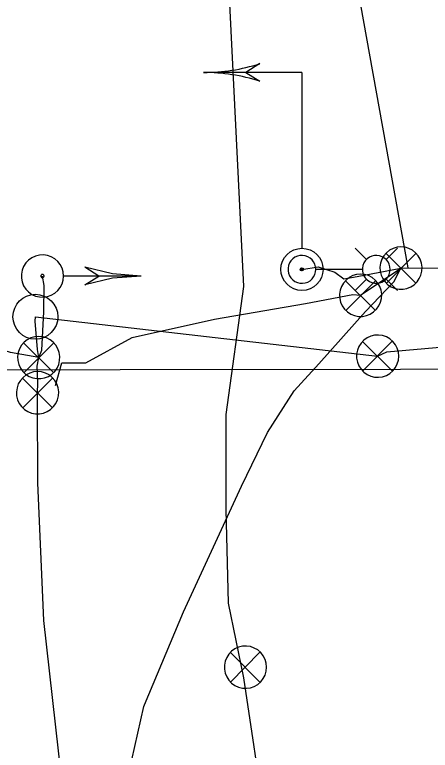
# Model space of a CAD drawing. Extents: x 596028 to 606371, y 330010 to 403088.
# Drawn here: x 604068.1 to 604133, y 339230.5 to 339345.3 of the extents above; entities that cross this region are included whole.
import ezdxf

# ---------------------------------------------------------------- set-up
doc = ezdxf.new("R2010")
doc.units = 0
for name, color, linetype in [('Default', 7, 'Continuous'), ('E_FTMS', 7, 'Continuous'), ('E_FTMS_Conduit', 7, 'Continuous'), ('E_LTG', 7, 'Continuous'), ('E_LTG_CID', 7, 'Continuous'), ('E_SIG', 7, 'Continuous'), ('E_SIG_Conduit', 7, 'Continuous'), ('E_UTL_E_UG', 7, 'Continuous'), ('E_UTL_T_UG', 7, 'Continuous')]:
    doc.layers.add(name, color=color, linetype=linetype)

# ---------------------------------------------------------------- blocks, each defined once
blk = doc.blocks.new('POINT_DISPLAY')
at = {"layer": 'Default'}
blk.add_line((0, 0), (0, 0), dxfattribs=at)
blk = doc.blocks.new('TFSM')
at = {"layer": 'E_SIG'}
for q in [(156.04, 78.02), (17, 0.01)]:
    blk.add_line((156.04, 0.01), q, dxfattribs=at)
blk.add_lwpolyline([(163.02, 33.44), (156.04, 44.59), (149.06, 33.44)], dxfattribs=at)
for radius in [16.72, 1.28]:
    blk.add_circle((0, 0), radius, dxfattribs=at)
for centre, start, end in [((9.9, 78.02), 342.23768, 0), ((302.18, 78.02), 180, 197.76232)]:
    blk.add_arc(centre, 146.14, start, end, dxfattribs=at)
blk.add_blockref('POINT_DISPLAY', (117.03, 0.01), dxfattribs=at)

msp = doc.modelspace()

# ---------------------------------------------------------------- linework, layer by layer
at = {"layer": 'E_FTMS'}
for points in [[(604128.08, 339292.02), (604128.02, 339292.65), (604127.85, 339293.25), (604127.56, 339293.81), (604127.17, 339294.3), (604126.7, 339294.71), (604126.15, 339295.02), (604125.56, 339295.23), (604124.94, 339295.32), (604124.31, 339295.29), (604123.7, 339295.14), (604123.13, 339294.88), (604122.62, 339294.52), (604122.19, 339294.06), (604121.85, 339293.53), (604121.62, 339292.95), (604121.5, 339292.34), (604121.5, 339291.71), (604121.62, 339291.09), (604121.85, 339290.51), (604122.19, 339289.98), (604122.62, 339289.53), (604123.13, 339289.16), (604123.7, 339288.9), (604124.31, 339288.76), (604124.94, 339288.73), (604125.56, 339288.82), (604126.15, 339289.02), (604126.7, 339289.33), (604127.17, 339289.75), (604127.56, 339290.24), (604127.85, 339290.8), (604128.02, 339291.4), (604128.08, 339292.02)], [(604127.05, 339294.36), (604122.44, 339289.7)], [(604122.44, 339294.31), (604127.09, 339289.66)], [(604107.46, 339243.49), (604107.4, 339244.12), (604107.23, 339244.72), (604106.94, 339245.28), (604106.55, 339245.77), (604106.08, 339246.18), (604105.53, 339246.49), (604104.94, 339246.7), (604104.32, 339246.79), (604103.69, 339246.76), (604103.08, 339246.61), (604102.51, 339246.35), (604102, 339245.99), (604101.57, 339245.53), (604101.23, 339245), (604101, 339244.42), (604100.88, 339243.81), (604100.88, 339243.18), (604101, 339242.56), (604101.23, 339241.98), (604101.57, 339241.45), (604102, 339241), (604102.51, 339240.63), (604103.08, 339240.37), (604103.69, 339240.23), (604104.32, 339240.2), (604104.94, 339240.28), (604105.53, 339240.49), (604106.08, 339240.8), (604106.55, 339241.21), (604106.94, 339241.71), (604107.23, 339242.27), (604107.4, 339242.87), (604107.46, 339243.49)], [(604106.42, 339245.83), (604101.81, 339241.17)], [(604101.81, 339245.78), (604106.47, 339241.13)]]:
    msp.add_lwpolyline(points, dxfattribs=at)
msp.add_circle((604071.37, 339298.17), 3.5, dxfattribs=at)
at = {"layer": 'E_FTMS_Conduit'}
for points in [[(604103.91, 339302.89), (604098.31, 339416.29)], [(604191.75, 339074.79), (604190.03, 339075.58), (604185.02, 339079.28), (604152.54, 339113.07), (604138.04, 339135.4), (604118.32, 339174.25), (604112.06, 339197.86), (604107.3, 339219.27), (604103.91, 339241.85), (604101.53, 339253.51), (604101.14, 339268.11), (604101.14, 339282.94), (604103.91, 339302.89)], [(604107.71, 339096.41), (604096.11, 339128.01), (604087.27, 339157.87), (604082.4, 339178.04), (604079.97, 339185.52), (604076.54, 339210.97), (604076.44, 339212.38), (604075.44, 339226.3), (604072.71, 339250.8), (604071.74, 339272.27), (604071.68, 339285.13), (604071.71, 339286.31), (604071.74, 339287.82), (604071.66, 339290.46), (604071.89, 339291.8), (604071.71, 339293.07), (604071.32, 339297.49), (604071.37, 339298.17)], [(604071.37, 339298.17), (604124.75, 339292.02)], [(604124.75, 339292.02), (604124.78, 339292.02), (604126.22, 339292.67), (604145.77, 339294.41), (604157.31, 339295.46), (604158.95, 339295.39)]]:
    msp.add_lwpolyline(points, dxfattribs=at)
at = {"layer": 'E_LTG'}
for points in [[(604123.05, 339307.09), (604121.28, 339308.86)], [(604126.1, 339307.09), (604127.88, 339308.86)], [(604115.15, 339305.56), (604115.11, 339305.97), (604114.99, 339306.37), (604114.8, 339306.74), (604114.55, 339307.06), (604114.23, 339307.33), (604113.88, 339307.54), (604113.48, 339307.68), (604113.08, 339307.73), (604112.66, 339307.71), (604112.26, 339307.62), (604111.88, 339307.45), (604111.55, 339307.21), (604111.26, 339306.91), (604111.04, 339306.56), (604110.88, 339306.17), (604110.81, 339305.77), (604110.81, 339305.35), (604110.88, 339304.95), (604111.04, 339304.56), (604111.26, 339304.22), (604111.55, 339303.92), (604111.88, 339303.68), (604112.26, 339303.51), (604112.66, 339303.41), (604113.08, 339303.39), (604113.48, 339303.45), (604113.88, 339303.58), (604114.23, 339303.79), (604114.55, 339304.06), (604114.8, 339304.39), (604114.99, 339304.75), (604115.11, 339305.15), (604115.15, 339305.56)], [(604126.75, 339305.56), (604126.71, 339305.97), (604126.59, 339306.37), (604126.41, 339306.74), (604126.15, 339307.06), (604125.84, 339307.33), (604125.48, 339307.54), (604125.09, 339307.68), (604124.68, 339307.73), (604124.27, 339307.71), (604123.86, 339307.62), (604123.49, 339307.45), (604123.15, 339307.21), (604122.86, 339306.91), (604122.64, 339306.56), (604122.49, 339306.17), (604122.41, 339305.77), (604122.41, 339305.35), (604122.49, 339304.95), (604122.64, 339304.56), (604122.86, 339304.22), (604123.15, 339303.92), (604123.49, 339303.68), (604123.86, 339303.51), (604124.27, 339303.41), (604124.68, 339303.39), (604125.09, 339303.45), (604125.48, 339303.58), (604125.84, 339303.79), (604126.15, 339304.06), (604126.41, 339304.39), (604126.59, 339304.75), (604126.71, 339305.15), (604126.75, 339305.56)], [(604113.14, 339305.56), (604113.14, 339305.59), (604113.13, 339305.62), (604113.11, 339305.65), (604113.09, 339305.68), (604113.07, 339305.7), (604113.04, 339305.71), (604113.01, 339305.72), (604112.98, 339305.73), (604112.95, 339305.73), (604112.92, 339305.72), (604112.89, 339305.71), (604112.86, 339305.69), (604112.84, 339305.66), (604112.82, 339305.64), (604112.81, 339305.61), (604112.81, 339305.58), (604112.81, 339305.55), (604112.81, 339305.51), (604112.82, 339305.49), (604112.84, 339305.46), (604112.86, 339305.44), (604112.89, 339305.42), (604112.92, 339305.4), (604112.95, 339305.4), (604112.98, 339305.4), (604113.01, 339305.4), (604113.04, 339305.41), (604113.07, 339305.43), (604113.09, 339305.45), (604113.11, 339305.47), (604113.13, 339305.5), (604113.14, 339305.53), (604113.14, 339305.56)], [(604122.36, 339305.56), (604115.18, 339305.56)], [(604123.05, 339304.04), (604121.28, 339302.26)], [(604126.1, 339304.04), (604127.88, 339302.26)]]:
    msp.add_lwpolyline(points, dxfattribs=at)
at = {"layer": 'E_LTG_CID'}
for points in [[(604128.43, 339305.76), (604251.21, 339306.56), (604373.42, 339316.22), (604373.42, 339316.22)], [(604082.53, 339214.94), (604083.59, 339216.57), (604088.3, 339237.36), (604088.4, 339237.6), (604094.48, 339252.11), (604103.54, 339271.73), (604107.58, 339280.1), (604111.78, 339286.6), (604115.59, 339290.84), (604122.9, 339298.98), (604127.29, 339303.6), (604128.43, 339305.76)]]:
    msp.add_lwpolyline(points, dxfattribs=at)
at = {"layer": 'E_SIG'}
for points in [[(604128.43, 339309.06), (604127.81, 339309), (604127.21, 339308.83), (604126.65, 339308.54), (604126.16, 339308.15), (604125.75, 339307.68), (604125.43, 339307.13), (604125.23, 339306.54), (604125.14, 339305.92), (604125.17, 339305.29), (604125.31, 339304.68), (604125.58, 339304.11), (604125.94, 339303.6), (604126.39, 339303.17), (604126.92, 339302.83), (604127.5, 339302.6), (604128.12, 339302.48), (604128.75, 339302.48), (604129.36, 339302.6), (604129.95, 339302.83), (604130.47, 339303.17), (604130.93, 339303.6), (604131.29, 339304.11), (604131.55, 339304.68), (604131.7, 339305.29), (604131.73, 339305.92), (604131.64, 339306.54), (604131.44, 339307.13), (604131.12, 339307.68), (604130.71, 339308.15), (604130.22, 339308.54), (604129.66, 339308.83), (604129.06, 339309), (604128.43, 339309.06)], [(604126.1, 339308.02), (604130.76, 339303.41)], [(604126.15, 339303.41), (604130.8, 339308.07)], [(604075.77, 339304.52), (604075.71, 339305.15), (604075.54, 339305.75), (604075.25, 339306.31), (604074.86, 339306.8), (604074.39, 339307.21), (604073.84, 339307.52), (604073.25, 339307.73), (604072.63, 339307.82), (604072, 339307.79), (604071.39, 339307.64), (604070.82, 339307.38), (604070.31, 339307.01), (604069.88, 339306.56), (604069.54, 339306.03), (604069.31, 339305.45), (604069.19, 339304.83), (604069.19, 339304.21), (604069.31, 339303.59), (604069.54, 339303.01), (604069.88, 339302.48), (604070.31, 339302.03), (604070.82, 339301.66), (604071.39, 339301.4), (604072, 339301.25), (604072.63, 339301.22), (604073.25, 339301.31), (604073.84, 339301.52), (604074.39, 339301.83), (604074.86, 339302.24), (604075.25, 339302.74), (604075.54, 339303.29), (604075.71, 339303.9), (604075.77, 339304.52)], [(604087.87, 339304.52), (604083.42, 339304.87), (604079.07, 339305.9)], [(604081.27, 339304.52), (604079.07, 339305.9)], [(604072.73, 339304.52), (604072.72, 339304.57), (604072.71, 339304.61), (604072.68, 339304.66), (604072.66, 339304.7), (604072.62, 339304.73), (604072.58, 339304.75), (604072.53, 339304.77), (604072.48, 339304.77), (604072.44, 339304.77), (604072.39, 339304.76), (604072.35, 339304.74), (604072.31, 339304.71), (604072.27, 339304.68), (604072.25, 339304.64), (604072.23, 339304.59), (604072.22, 339304.54), (604072.22, 339304.5), (604072.23, 339304.45), (604072.25, 339304.41), (604072.27, 339304.36), (604072.31, 339304.33), (604072.35, 339304.3), (604072.39, 339304.28), (604072.44, 339304.27), (604072.48, 339304.27), (604072.53, 339304.28), (604072.58, 339304.29), (604072.62, 339304.32), (604072.66, 339304.35), (604072.68, 339304.38), (604072.71, 339304.43), (604072.72, 339304.47), (604072.73, 339304.52)], [(604087.87, 339304.52), (604075.83, 339304.52)], [(604087.87, 339304.52), (604083.42, 339304.18), (604079.07, 339303.15)], [(604079.07, 339303.15), (604081.27, 339304.52)], [(604122.12, 339304.81), (604121.5, 339304.75), (604120.9, 339304.58), (604120.34, 339304.29), (604119.85, 339303.9), (604119.44, 339303.43), (604119.12, 339302.88), (604118.92, 339302.29), (604118.83, 339301.67), (604118.86, 339301.04), (604119, 339300.43), (604119.27, 339299.86), (604119.63, 339299.35), (604120.08, 339298.92), (604120.61, 339298.58), (604121.19, 339298.35), (604121.81, 339298.23), (604122.44, 339298.23), (604123.05, 339298.35), (604123.64, 339298.58), (604124.16, 339298.92), (604124.62, 339299.35), (604124.98, 339299.86), (604125.24, 339300.43), (604125.39, 339301.04), (604125.42, 339301.67), (604125.33, 339302.29), (604125.13, 339302.88), (604124.81, 339303.43), (604124.4, 339303.9), (604123.91, 339304.29), (604123.35, 339304.58), (604122.75, 339304.75), (604122.12, 339304.81)], [(604119.79, 339303.77), (604124.45, 339299.16)], [(604119.84, 339299.16), (604124.49, 339303.82)], [(604071.89, 339295.1), (604071.27, 339295.04), (604070.67, 339294.87), (604070.11, 339294.58), (604069.62, 339294.19), (604069.21, 339293.72), (604068.89, 339293.17), (604068.69, 339292.58), (604068.6, 339291.96), (604068.63, 339291.33), (604068.78, 339290.72), (604069.04, 339290.15), (604069.4, 339289.64), (604069.85, 339289.21), (604070.38, 339288.87), (604070.96, 339288.64), (604071.58, 339288.52), (604072.21, 339288.52), (604072.82, 339288.64), (604073.41, 339288.87), (604073.93, 339289.21), (604074.39, 339289.64), (604074.75, 339290.15), (604075.01, 339290.72), (604075.16, 339291.33), (604075.19, 339291.96), (604075.1, 339292.58), (604074.9, 339293.17), (604074.58, 339293.72), (604074.17, 339294.19), (604073.68, 339294.58), (604073.12, 339294.87), (604072.52, 339295.04), (604071.89, 339295.1)], [(604069.61, 339289.46), (604074.26, 339294.11)], [(604069.56, 339294.06), (604074.22, 339289.46)], [(604071.71, 339289.61), (604071.09, 339289.55), (604070.49, 339289.38), (604069.93, 339289.09), (604069.44, 339288.7), (604069.03, 339288.23), (604068.71, 339287.68), (604068.51, 339287.09), (604068.42, 339286.47), (604068.45, 339285.84), (604068.6, 339285.23), (604068.86, 339284.66), (604069.22, 339284.15), (604069.67, 339283.72), (604070.2, 339283.38), (604070.78, 339283.15), (604071.4, 339283.03), (604072.03, 339283.03), (604072.64, 339283.15), (604073.23, 339283.38), (604073.75, 339283.72), (604074.21, 339284.15), (604074.57, 339284.66), (604074.83, 339285.23), (604074.98, 339285.84), (604075.01, 339286.47), (604074.92, 339287.09), (604074.72, 339287.68), (604074.4, 339288.23), (604073.99, 339288.7), (604073.5, 339289.09), (604072.94, 339289.38), (604072.34, 339289.55), (604071.71, 339289.61)], [(604069.38, 339288.57), (604074.04, 339283.97)], [(604069.43, 339283.97), (604074.08, 339288.62)]]:
    msp.add_lwpolyline(points, dxfattribs=at)
at = {"layer": 'E_SIG_Conduit'}
msp.add_line((604122.12, 339301.51), (604128.43, 339305.76), dxfattribs=at)
for points in [[(604129.53, 339305.81), (604120.15, 339358.11), (604111.28, 339408.98)], [(604071.89, 339291.8), (604067.5, 339292.59), (604037.05, 339302.08), (604031.61, 339302.77), (603983.63, 339298.84), (603940.37, 339298.09), (603941.81, 339302.1), (603953.59, 339343.86), (603947.37, 339356.3)], [(604112.97, 339305.56), (604115.52, 339305.96), (604118.1, 339305.11), (604119.53, 339304.06), (604121.57, 339304.45), (604128.43, 339305.76)], [(604071.89, 339291.8), (604072.39, 339292.96), (604072.71, 339298.94), (604072.72, 339303.06), (604072.47, 339304.52)], [(604074.51, 339287.42), (604075.51, 339291), (604079.27, 339290.98), (604086.49, 339294.94), (604099.35, 339297.77), (604113.53, 339300.23), (604120.9, 339301.63), (604122.12, 339301.51)]]:
    msp.add_lwpolyline(points, dxfattribs=at)
at = {"layer": 'E_UTL_T_UG'}
msp.add_lwpolyline([(603821.83, 339289.65), (604303.52, 339290.2)], dxfattribs=at)

# ---------------------------------------------------------------- block references
at = {"layer": 'E_UTL_E_UG', "xscale": 0.19685000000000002, "yscale": 0.19685000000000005, "rotation": 89.99999999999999}
msp.add_blockref('TFSM', (604112.97, 339305.56), dxfattribs=at)

doc.saveas('drawing.dxf')
